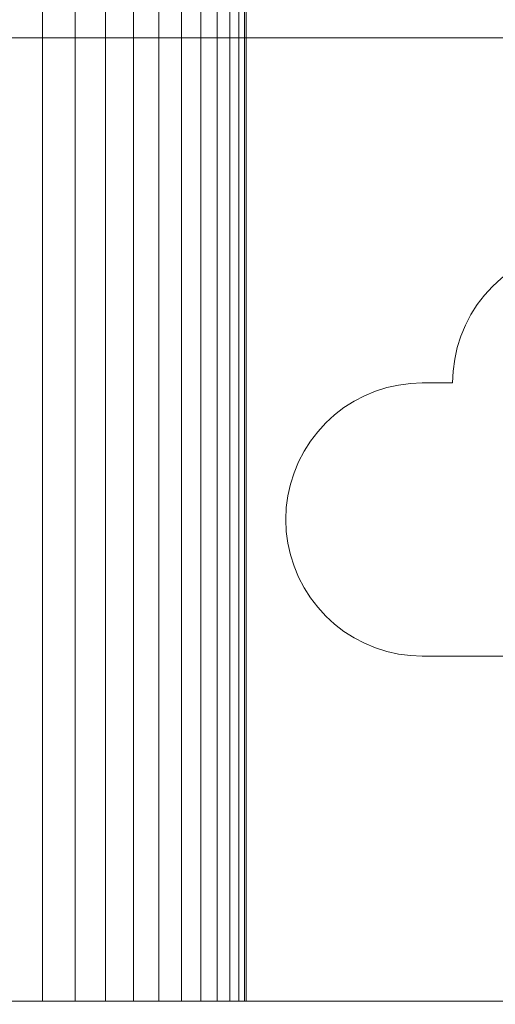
# Model space of a CAD drawing. Header units: inches. Extents: x -412 to -304, y -62 to 18.
# Tile 483 of 656: x -353.97 to -353.661, y -20.077 to -19.439. Entities that reach past the tile are written whole.
import ezdxf

# ---------------------------------------------------------------- set-up
doc = ezdxf.new("R2010")
doc.units = ezdxf.units.IN
doc.header["$LTSCALE"] = 32
doc.header["$MEASUREMENT"] = 0
for name, color, linetype, lineweight in [('Black', 7, 'Continuous', 18), ('Drawing', 7, 'Continuous', 18), ('Metal_Steel', 7, 'Continuous', 5), ('None', 7, 'Continuous', 18), ('SolidLine', 7, 'Continuous', 15), ('Wood_1-H', 7, 'Continuous', 13)]:
    doc.layers.add(name, color=color, linetype=linetype, lineweight=lineweight)

# ---------------------------------------------------------------- blocks, each defined once
blk = doc.blocks.new('Group-20')
at = {"layer": 'Black'}
for points in [[(-34.54794, 16.53613, 28.9791), (34.54794, 16.53613, 28.9791), (34.54794, -16.53613, 28.9791), (-34.54794, -16.53613, 28.9791)], [(-34.54794, 16.53613, 27.70079), (34.54794, 16.53613, 27.70079), (34.54794, -16.53613, 27.70079), (-34.54794, -16.53613, 27.70079)]]:
    blk.add_3dface(points, dxfattribs=at)
at = {"layer": 'Wood_1-H'}
for points in [[(-35.96494, 17.95313, 28.99879), (35.96494, 17.95313, 28.99879), (35.96494, -17.95313, 28.99879), (-35.96494, -17.95313, 28.99879)], [(-35.96494, 17.95313, 28.9791), (35.96494, 17.95313, 28.9791), (35.96494, -17.95313, 28.9791), (-35.96494, -17.95313, 28.9791)]]:
    blk.add_3dface(points, dxfattribs=at)
blk = doc.blocks.new('MpHtAdjTrough-1095 (3D)')
at = {"layer": 'Black'}
for points in [[(-17.3622, 7.15669, -4.03907), (17.3622, 7.15669, -4.03907), (17.3622, 2.59974, -4.03907), (-17.3622, 2.59974, -4.03907)], [(17.3622, 7.15669, -3.97923), (-17.3622, 7.15669, -3.97923), (-17.3622, 2.61996, -3.97923), (17.3622, 2.61996, -3.97923)]]:
    blk.add_3dface(points, dxfattribs=at)
blk = doc.blocks.new('MP-Hardwire (3D)')
at = {"layer": 'Black'}
for points, invisible_edges in [([(5.42778, 0.82644, -1.496), (5.42778, -0.47242, -1.496), (4.12724, -0.47242, -1.496), (4.12724, 0.51184, -1.496)], 10), ([(5.42778, -0.47242, -1.496), (5.42778, 0.82644, -1.496), (5.42778, 0.76766, -0.07874), (5.42778, -0.76778, -0.07874)], 10), ([(5.42778, 0.76766), (-6.89244, -0.27599), (-6.88472, -0.27565)], 9), ([(-6.79748, 0.34873), (-6.89244, -0.27599), (5.42778, 0.76766)], 11), ([(-6.88472, -0.27565), (5.66357, 0.31982), (5.66, 0.32668), (5.42778, 0.76766)], 13), ([(5.42778, 0.76766, -0.07874), (5.66772, -0.31342, -0.07874), (5.66357, -0.31994, -0.07874)], 9), ([(5.67765, -0.3016, -0.07874), (5.42778, 0.76766, -0.07874), (5.65305, 0.34873, -0.07874), (5.65472, 0.34119, -0.07874)], 11), ([(5.42778, 0.76766, -0.07874), (5.65704, -0.33394, -0.07874), (5.65472, -0.34131, -0.07874)], 9), ([(5.66357, -0.31994, -0.07874), (5.66, -0.3268, -0.07874), (5.42778, 0.76766, -0.07874)], 10), ([(5.42778, -0.76778, -0.07874), (5.42778, 0.76766, -0.07874), (5.65305, -0.34885, -0.07874), (5.65204, -0.35651, -0.07874)], 10), ([(5.66, -0.3268, -0.07874), (5.65704, -0.33394, -0.07874), (5.42778, 0.76766, -0.07874)], 10), ([(5.65472, -0.34131, -0.07874), (5.65305, -0.34885, -0.07874), (5.42778, 0.76766, -0.07874)], 10), ([(5.42778, 0.76766, -0.07874), (5.67765, -0.3016, -0.07874), (5.67243, -0.30729, -0.07874)], 9), ([(5.67243, -0.30729, -0.07874), (5.66772, -0.31342, -0.07874), (5.42778, 0.76766, -0.07874)], 10), ([(5.8915, -0.40986), (6.05278, 0.76766), (5.9161, 0.457), (5.91443, 0.44945)], 11), ([(6.05278, 0.76766), (5.8915, -0.40986), (5.89673, -0.41556)], 9), ([(5.89673, -0.41556), (5.90143, -0.42169), (6.05278, 0.76766)], 10), ([(6.05278, 0.76766), (5.90143, -0.42169), (5.90558, -0.42821)], 9), ([(5.90558, -0.42821), (5.90915, -0.43506), (6.05278, 0.76766)], 10), ([(5.90915, -0.43506), (5.91211, -0.4422), (6.05278, 0.76766)], 10), ([(6.05278, 0.76766), (5.91211, -0.4422), (5.91443, -0.44957)], 9), ([(5.91443, -0.44957), (5.9161, -0.45712), (6.05278, 0.76766)], 10), ([(6.05278, 0.76766, -0.07874), (6.05278, -0.76778, -0.07874), (5.9161, 0.457, -0.07874), (5.91711, 0.46466, -0.07874)], 10), ([(6.05278, -0.76778), (6.05278, 0.76766), (5.9161, -0.45712), (5.91711, -0.46478)], 10), ([(5.91443, 0.44945, -0.07874), (5.9161, 0.457, -0.07874), (6.05278, -0.76778, -0.07874)], 10), ([(5.91443, 0.44945), (5.91211, 0.44208), (5.8915, -0.40986)], 10), ([(6.05278, -0.76778, -0.07874), (5.91211, 0.44208, -0.07874), (5.91443, 0.44945, -0.07874)], 9), ([(5.8915, -0.40986), (5.91211, 0.44208), (5.90915, 0.43494)], 9), ([(5.90915, 0.43494, -0.07874), (5.91211, 0.44208, -0.07874), (6.05278, -0.76778, -0.07874)], 10), ([(5.90915, 0.43494), (5.90558, 0.42809), (5.8915, -0.40986)], 10), ([(5.90558, 0.42809, -0.07874), (5.90915, 0.43494, -0.07874), (6.05278, -0.76778, -0.07874)], 10), ([(5.90558, 0.42809), (5.90143, 0.42157), (5.8915, -0.40986)], 10), ([(6.05278, -0.76778, -0.07874), (5.90143, 0.42157, -0.07874), (5.90558, 0.42809, -0.07874)], 9), ([(5.8915, -0.40986), (5.90143, 0.42157), (5.89673, 0.41544)], 9), ([(5.89673, 0.41544, -0.07874), (5.90143, 0.42157, -0.07874), (6.05278, -0.76778, -0.07874)], 10), ([(6.05278, -0.76778, -0.07874), (5.8915, 0.40974, -0.07874), (5.89673, 0.41544, -0.07874)], 9), ([(5.89673, 0.41544), (5.8915, 0.40974), (5.8915, -0.40986)], 10), ([(5.8915, 0.40974, -0.07874), (5.82057, -0.3268, -0.07874), (5.82057, 0.32668, -0.07874), (5.82353, 0.33382, -0.07874)], 11), ([(5.82353, -0.33394, -0.07874), (5.82057, -0.3268, -0.07874), (5.8915, 0.40974, -0.07874)], 10), ([(5.8915, -0.40986), (5.8915, 0.40974), (5.82057, -0.3268), (5.82353, -0.33394)], 11), ([(5.82353, 0.33382), (5.82057, 0.32668), (5.82057, -0.3268), (5.8915, 0.40974)], 14), ([(5.8915, 0.40974, -0.07874), (5.8915, -0.40986, -0.07874), (5.82585, -0.34131, -0.07874), (5.82353, -0.33394, -0.07874)], 11), ([(5.8915, 0.40974, -0.07874), (5.91211, -0.4422, -0.07874), (5.90915, -0.43506, -0.07874)], 9), ([(5.90915, -0.43506, -0.07874), (5.90558, -0.42821, -0.07874), (5.8915, 0.40974, -0.07874)], 10), ([(5.90558, -0.42821, -0.07874), (5.90143, -0.42169, -0.07874), (5.8915, 0.40974, -0.07874)], 10), ([(5.8915, 0.40974, -0.07874), (6.05278, -0.76778, -0.07874), (5.9161, -0.45712, -0.07874), (5.91443, -0.44957, -0.07874)], 11), ([(5.91443, -0.44957, -0.07874), (5.91211, -0.4422, -0.07874), (5.8915, 0.40974, -0.07874)], 10), ([(5.8915, 0.40974, -0.07874), (5.90143, -0.42169, -0.07874), (5.89673, -0.41556, -0.07874)], 9), ([(5.89673, -0.41556, -0.07874), (5.8915, -0.40986, -0.07874), (5.8915, 0.40974, -0.07874)], 10), ([(5.65472, 0.34119, -0.07874), (5.65704, 0.33382, -0.07874), (5.67765, -0.3016, -0.07874)], 10), ([(5.67765, -0.3016, -0.07874), (5.65704, 0.33382, -0.07874), (5.66, 0.32668, -0.07874)], 9), ([(5.66, 0.32668, -0.07874), (5.66357, 0.31982, -0.07874), (5.67765, -0.3016, -0.07874)], 10), ([(5.817, 0.31982, -0.07874), (5.82057, 0.32668, -0.07874), (5.82057, -0.3268, -0.07874)], 10), ([(5.82057, -0.3268), (5.82057, 0.32668), (5.817, 0.31982)], 9), ([(-6.88472, -0.27565), (5.66772, 0.3133), (5.66357, 0.31982)], 9), ([(5.66357, 0.31982, -0.07874), (5.66772, 0.3133, -0.07874), (5.67765, -0.3016, -0.07874)], 10), ([(5.81285, 0.3133, -0.07874), (5.817, 0.31982, -0.07874), (5.82057, -0.3268, -0.07874)], 10), ([(5.82057, -0.3268), (5.817, 0.31982), (5.81285, 0.3133)], 9), ([(5.67243, 0.30717), (5.66772, 0.3133), (-6.88472, -0.27565)], 10), ([(5.67765, -0.3016, -0.07874), (5.66772, 0.3133, -0.07874), (5.67243, 0.30717, -0.07874)], 9), ([(5.80814, 0.30717, -0.07874), (5.81285, 0.3133, -0.07874), (5.82057, -0.3268, -0.07874)], 10), ([(5.82057, -0.3268), (5.81285, 0.3133), (5.80814, 0.30717)], 9), ([(-6.88472, -0.27565), (-6.87699, -0.27599), (5.67765, 0.30148), (5.67243, 0.30717)], 10), ([(5.67243, 0.30717, -0.07874), (5.67765, 0.30148, -0.07874), (5.67765, -0.3016, -0.07874)], 10), ([(5.82057, -0.3268, -0.07874), (5.80292, 0.30148, -0.07874), (5.80814, 0.30717, -0.07874)], 9), ([(5.80814, 0.30717), (5.80292, 0.30148), (5.82057, -0.3268)], 10), ([(-6.87699, -0.27599), (-6.86933, -0.277), (5.67765, 0.30148)], 10), ([(5.67765, 0.30148), (-6.86933, -0.277), (-6.86179, -0.27867)], 9), ([(5.67765, 0.30148), (-6.86179, -0.27867), (-6.85442, -0.28099)], 9), ([(-6.85442, -0.28099), (-6.84728, -0.28395), (5.67765, 0.30148)], 10), ([(-6.84728, -0.28395), (-6.84042, -0.28752), (5.67765, 0.30148)], 10), ([(5.67765, 0.30148), (-6.84042, -0.28752), (-6.83391, -0.29167)], 9), ([(5.67765, 0.30148), (-6.83391, -0.29167), (-6.82778, -0.29638)], 9), ([(-6.82778, -0.29638), (-6.82208, -0.3016), (5.67765, 0.30148)], 10), ([(5.67765, 0.30148), (-6.82208, -0.3016), (-6.81686, -0.30729)], 9), ([(-6.81686, -0.30729), (-6.81215, -0.31342), (5.67765, 0.30148)], 10), ([(5.67765, 0.30148), (-6.81215, -0.31342), (-6.808, -0.31994)], 9), ([(-6.808, -0.31994), (-6.80443, -0.3268), (5.67765, 0.30148)], 10), ([(-6.80443, -0.3268), (-6.80147, -0.33394), (5.67765, 0.30148)], 10), ([(5.67765, 0.30148), (-6.80147, -0.33394), (-6.79915, -0.34131)], 9), ([(-6.79915, -0.34131), (-6.79748, -0.34885), (5.67765, 0.30148)], 10), ([(5.67765, 0.30148), (-6.79748, -0.34885), (-6.79647, -0.35651)], 9), ([(-6.79647, -0.35651), (-6.79613, -0.36423), (5.67765, 0.30148)], 10), ([(5.68334, 0.29625), (5.67765, 0.30148), (-6.79613, -0.36423), (5.74028, -0.27565)], 14), ([(5.67765, -0.3016, -0.07874), (5.67765, 0.30148, -0.07874), (5.68334, 0.29625, -0.07874)], 9), ([(5.79722, 0.29625, -0.07874), (5.80292, 0.30148, -0.07874), (5.82057, -0.3268, -0.07874)], 10), ([(5.82057, -0.3268), (5.80292, 0.30148), (5.79722, 0.29625)], 9), ([(5.68334, 0.29625, -0.07874), (5.68948, 0.29155, -0.07874), (5.67765, -0.3016, -0.07874)], 10), ([(5.74028, -0.27565), (5.68948, 0.29155), (5.68334, 0.29625)], 9), ([(5.82057, -0.3268, -0.07874), (5.79109, 0.29155, -0.07874), (5.79722, 0.29625, -0.07874)], 9), ([(5.79722, 0.29625), (5.79109, 0.29155), (5.82057, -0.3268)], 10), ([(5.68948, 0.29155, -0.07874), (5.69599, 0.2874, -0.07874), (5.67765, -0.3016, -0.07874)], 10), ([(5.68334, -0.29638, -0.07874), (5.67765, -0.3016, -0.07874), (5.69599, 0.2874, -0.07874)], 10), ([(5.69599, 0.2874, -0.07874), (5.68948, -0.29167, -0.07874), (5.68334, -0.29638, -0.07874)], 9), ([(5.74028, -0.27565), (5.69599, 0.2874), (5.68948, 0.29155)], 9), ([(5.69599, 0.2874, -0.07874), (5.69599, -0.28752, -0.07874), (5.68948, -0.29167, -0.07874)], 9), ([(5.70285, -0.28395, -0.07874), (5.69599, 0.2874, -0.07874), (5.70285, 0.28383, -0.07874)], 9), ([(5.70285, -0.28395, -0.07874), (5.69599, -0.28752, -0.07874), (5.69599, 0.2874, -0.07874)], 10), ([(5.70285, 0.28383), (5.69599, 0.2874), (5.74028, -0.27565)], 10), ([(5.77772, 0.28383, -0.07874), (5.78458, 0.2874, -0.07874), (5.82057, -0.3268, -0.07874)], 10), ([(5.82057, -0.3268), (5.78458, 0.2874), (5.77772, 0.28383)], 9), ([(5.78458, 0.2874, -0.07874), (5.79109, 0.29155, -0.07874), (5.82057, -0.3268, -0.07874)], 10), ([(5.82057, -0.3268), (5.79109, 0.29155), (5.78458, 0.2874)], 9), ([(5.70285, -0.28395, -0.07874), (5.70285, 0.28383, -0.07874), (5.70999, 0.28087, -0.07874)], 9), ([(5.70999, 0.28087), (5.70285, 0.28383), (5.74028, -0.27565)], 10), ([(5.82057, -0.3268, -0.07874), (5.77058, 0.28087, -0.07874), (5.77772, 0.28383, -0.07874)], 9), ([(5.77772, 0.28383), (5.77058, 0.28087), (5.82057, -0.3268)], 10), ([(5.70999, 0.28087, -0.07874), (5.71736, 0.27855, -0.07874), (5.70285, -0.28395, -0.07874)], 10), ([(5.71736, 0.27855, -0.07874), (5.7249, 0.27688, -0.07874), (5.70285, -0.28395, -0.07874)], 10), ([(5.70999, -0.28099, -0.07874), (5.70285, -0.28395, -0.07874), (5.7249, 0.27688, -0.07874)], 10), ([(5.74028, -0.27565), (5.71736, 0.27855), (5.70999, 0.28087)], 9), ([(5.7249, 0.27688, -0.07874), (5.71736, -0.27867, -0.07874), (5.70999, -0.28099, -0.07874)], 9), ([(5.74028, -0.27565), (5.7249, 0.27688), (5.71736, 0.27855)], 9), ([(5.7249, 0.27688, -0.07874), (5.7249, -0.277, -0.07874), (5.71736, -0.27867, -0.07874)], 9), ([(5.7249, -0.277, -0.07874), (5.7249, 0.27688, -0.07874), (5.73256, 0.27587, -0.07874)], 9), ([(5.73256, 0.27587), (5.7249, 0.27688), (5.74028, -0.27565)], 10), ([(5.73256, -0.27599, -0.07874), (5.7249, -0.277, -0.07874), (5.73256, 0.27587, -0.07874)], 10), ([(5.73256, 0.27587, -0.07874), (5.74028, 0.27553, -0.07874), (5.74028, -0.27565, -0.07874), (5.73256, -0.27599, -0.07874)], 10), ([(5.74028, 0.27553), (5.73256, 0.27587), (5.74028, -0.27565)], 10), ([(5.74801, -0.27599, -0.07874), (5.74028, -0.27565, -0.07874), (5.74028, 0.27553, -0.07874), (5.74801, 0.27587, -0.07874)], 10), ([(5.74028, -0.27565), (5.74801, -0.27599), (5.74801, 0.27587), (5.74028, 0.27553)], 10), ([(5.77058, -0.28099, -0.07874), (5.74801, 0.27587, -0.07874), (5.75567, 0.27688, -0.07874)], 9), ([(5.75567, 0.27688), (5.74801, 0.27587), (5.77058, -0.28099)], 10), ([(5.74801, 0.27587, -0.07874), (5.75567, -0.277, -0.07874), (5.74801, -0.27599, -0.07874)], 9), ([(5.74801, 0.27587, -0.07874), (5.77058, -0.28099, -0.07874), (5.76321, -0.27867, -0.07874)], 9), ([(5.76321, -0.27867, -0.07874), (5.75567, -0.277, -0.07874), (5.74801, 0.27587, -0.07874)], 10), ([(5.74801, 0.27587), (5.75567, -0.277), (5.76321, -0.27867)], 9), ([(5.74801, -0.27599), (5.75567, -0.277), (5.74801, 0.27587)], 10), ([(5.76321, -0.27867), (5.77058, -0.28099), (5.74801, 0.27587)], 10), ([(5.77058, -0.28099, -0.07874), (5.75567, 0.27688, -0.07874), (5.76321, 0.27855, -0.07874)], 9), ([(5.76321, 0.27855), (5.75567, 0.27688), (5.77058, -0.28099)], 10), ([(5.76321, 0.27855, -0.07874), (5.77058, 0.28087, -0.07874), (5.77058, -0.28099, -0.07874)], 10), ([(5.77058, -0.28099), (5.77058, 0.28087), (5.76321, 0.27855)], 9), ([(5.77058, 0.28087, -0.07874), (5.80292, -0.3016, -0.07874), (5.79722, -0.29638, -0.07874)], 9), ([(5.77058, 0.28087, -0.07874), (5.81285, -0.31342, -0.07874), (5.80814, -0.30729, -0.07874)], 9), ([(5.77058, 0.28087, -0.07874), (5.79109, -0.29167, -0.07874), (5.78458, -0.28752, -0.07874)], 9), ([(5.80814, -0.30729, -0.07874), (5.80292, -0.3016, -0.07874), (5.77058, 0.28087, -0.07874)], 10), ([(5.77058, 0.28087, -0.07874), (5.82057, -0.3268, -0.07874), (5.817, -0.31994, -0.07874)], 9), ([(5.78458, -0.28752, -0.07874), (5.77772, -0.28395, -0.07874), (5.77058, 0.28087, -0.07874)], 10), ([(5.817, -0.31994, -0.07874), (5.81285, -0.31342, -0.07874), (5.77058, 0.28087, -0.07874)], 10), ([(5.79722, -0.29638, -0.07874), (5.79109, -0.29167, -0.07874), (5.77058, 0.28087, -0.07874)], 10), ([(5.77772, -0.28395, -0.07874), (5.77058, -0.28099, -0.07874), (5.77058, 0.28087, -0.07874)], 10), ([(5.77058, 0.28087), (5.80292, -0.3016), (5.80814, -0.30729)], 9), ([(5.80814, -0.30729), (5.81285, -0.31342), (5.77058, 0.28087)], 10), ([(5.77058, 0.28087), (5.79109, -0.29167), (5.79722, -0.29638)], 9), ([(5.79722, -0.29638), (5.80292, -0.3016), (5.77058, 0.28087)], 10), ([(5.77058, 0.28087), (5.77772, -0.28395), (5.78458, -0.28752)], 9), ([(5.81285, -0.31342), (5.817, -0.31994), (5.77058, 0.28087)], 10), ([(5.77058, 0.28087), (5.77058, -0.28099), (5.77772, -0.28395)], 9), ([(5.78458, -0.28752), (5.79109, -0.29167), (5.77058, 0.28087)], 10), ([(5.817, -0.31994), (5.82057, -0.3268), (5.77058, 0.28087)], 10), ([(5.73256, -0.27599), (5.74028, -0.27565), (-6.79613, -0.36423)], 10), ([(-6.79613, -0.36423), (5.7249, -0.277), (5.73256, -0.27599)], 9), ([(5.71736, -0.27867), (5.7249, -0.277), (-6.79613, -0.36423)], 10), ([(5.70999, -0.28099), (5.71736, -0.27867), (-6.79613, -0.36423)], 10), ([(-6.79613, -0.36423), (5.70285, -0.28395), (5.70999, -0.28099)], 9), ([(5.70285, -0.28395), (5.70285, -0.28395, -0.07874), (5.70999, -0.28099, -0.07874), (5.70999, -0.28099)], 5), ([(5.70999, -0.28099), (5.70999, -0.28099, -0.07874), (5.71736, -0.27867, -0.07874), (5.71736, -0.27867)], 5), ([(5.71736, -0.27867), (5.71736, -0.27867, -0.07874), (5.7249, -0.277, -0.07874), (5.7249, -0.277)], 5), ([(5.7249, -0.277), (5.7249, -0.277, -0.07874), (5.73256, -0.27599, -0.07874), (5.73256, -0.27599)], 5), ([(5.73256, -0.27599), (5.73256, -0.27599, -0.07874), (5.74028, -0.27565, -0.07874), (5.74028, -0.27565)], 5), ([(5.74028, -0.27565), (5.74028, -0.27565, -0.07874), (5.74801, -0.27599, -0.07874), (5.74801, -0.27599)], 5), ([(5.74801, -0.27599), (5.74801, -0.27599, -0.07874), (5.75567, -0.277, -0.07874), (5.75567, -0.277)], 5), ([(5.75567, -0.277), (5.75567, -0.277, -0.07874), (5.76321, -0.27867, -0.07874), (5.76321, -0.27867)], 5), ([(5.76321, -0.27867), (5.76321, -0.27867, -0.07874), (5.77058, -0.28099, -0.07874), (5.77058, -0.28099)], 5), ([(5.77058, -0.28099), (5.77058, -0.28099, -0.07874), (5.77772, -0.28395, -0.07874), (5.77772, -0.28395)], 5), ([(-6.79613, -0.36423), (5.69599, -0.28752), (5.70285, -0.28395)], 9), ([(5.69599, -0.28752), (5.69599, -0.28752, -0.07874), (5.70285, -0.28395, -0.07874), (5.70285, -0.28395)], 5), ([(5.77772, -0.28395), (5.77772, -0.28395, -0.07874), (5.78458, -0.28752, -0.07874), (5.78458, -0.28752)], 5), ([(5.68948, -0.29167), (5.69599, -0.28752), (-6.79613, -0.36423)], 10), ([(5.68334, -0.29638), (5.68948, -0.29167), (-6.79613, -0.36423)], 10), ([(5.68334, -0.29638), (5.68334, -0.29638, -0.07874), (5.68948, -0.29167, -0.07874), (5.68948, -0.29167)], 5), ([(5.68948, -0.29167), (5.68948, -0.29167, -0.07874), (5.69599, -0.28752, -0.07874), (5.69599, -0.28752)], 5), ([(5.78458, -0.28752), (5.78458, -0.28752, -0.07874), (5.79109, -0.29167, -0.07874), (5.79109, -0.29167)], 5), ([(5.79109, -0.29167), (5.79109, -0.29167, -0.07874), (5.79722, -0.29638, -0.07874), (5.79722, -0.29638)], 5), ([(-6.79613, -0.36423), (5.67765, -0.3016), (5.68334, -0.29638)], 9), ([(5.67765, -0.3016), (5.67765, -0.3016, -0.07874), (5.68334, -0.29638, -0.07874), (5.68334, -0.29638)], 5), ([(5.79722, -0.29638), (5.79722, -0.29638, -0.07874), (5.80292, -0.3016, -0.07874), (5.80292, -0.3016)], 5), ([(5.67243, -0.30729), (5.67765, -0.3016), (-6.79613, -0.36423)], 10), ([(5.67243, -0.30729), (5.67243, -0.30729, -0.07874), (5.67765, -0.3016, -0.07874), (5.67765, -0.3016)], 5), ([(5.80292, -0.3016), (5.80292, -0.3016, -0.07874), (5.80814, -0.30729, -0.07874), (5.80814, -0.30729)], 5), ([(-6.79613, -0.36423), (5.66772, -0.31342), (5.67243, -0.30729)], 9), ([(5.66772, -0.31342), (5.66772, -0.31342, -0.07874), (5.67243, -0.30729, -0.07874), (5.67243, -0.30729)], 5), ([(5.80814, -0.30729), (5.80814, -0.30729, -0.07874), (5.81285, -0.31342, -0.07874), (5.81285, -0.31342)], 5), ([(5.66357, -0.31994), (5.66772, -0.31342), (-6.79613, -0.36423)], 10), ([(5.66357, -0.31994), (5.66357, -0.31994, -0.07874), (5.66772, -0.31342, -0.07874), (5.66772, -0.31342)], 5), ([(5.81285, -0.31342), (5.81285, -0.31342, -0.07874), (5.817, -0.31994, -0.07874), (5.817, -0.31994)], 5), ([(-6.79613, -0.36423), (5.66, -0.3268), (5.66357, -0.31994)], 9), ([(5.66, -0.3268), (5.66, -0.3268, -0.07874), (5.66357, -0.31994, -0.07874), (5.66357, -0.31994)], 5), ([(5.817, -0.31994), (5.817, -0.31994, -0.07874), (5.82057, -0.3268, -0.07874), (5.82057, -0.3268)], 5), ([(-6.79613, -0.36423), (5.65704, -0.33394), (5.66, -0.3268)], 9), ([(5.65704, -0.33394), (5.65704, -0.33394, -0.07874), (5.66, -0.3268, -0.07874), (5.66, -0.3268)], 5), ([(5.82057, -0.3268), (5.82057, -0.3268, -0.07874), (5.82353, -0.33394, -0.07874), (5.82353, -0.33394)], 5), ([(5.65472, -0.34131), (5.65704, -0.33394), (-6.79613, -0.36423)], 10), ([(5.65472, -0.34131), (5.65472, -0.34131, -0.07874), (5.65704, -0.33394, -0.07874), (5.65704, -0.33394)], 5), ([(5.82353, -0.33394), (5.82353, -0.33394, -0.07874), (5.82585, -0.34131, -0.07874), (5.82585, -0.34131)], 5), ([(5.82353, -0.33394), (5.82585, -0.34131), (5.8915, -0.40986)], 10), ([(-6.79613, -0.36423), (5.65305, -0.34885), (5.65472, -0.34131)], 9), ([(5.65305, -0.34885), (5.65305, -0.34885, -0.07874), (5.65472, -0.34131, -0.07874), (5.65472, -0.34131)], 5), ([(5.82752, -0.34885, -0.07874), (5.82585, -0.34131, -0.07874), (5.8915, -0.40986, -0.07874)], 10), ([(5.82585, -0.34131), (5.82585, -0.34131, -0.07874), (5.82752, -0.34885, -0.07874), (5.82752, -0.34885)], 5), ([(5.8915, -0.40986), (5.82585, -0.34131), (5.82752, -0.34885)], 9), ([(5.65204, -0.35651), (5.65305, -0.34885), (-6.79613, -0.36423)], 10), ([(5.65204, -0.35651), (5.65204, -0.35651, -0.07874), (5.65305, -0.34885, -0.07874), (5.65305, -0.34885)], 5), ([(5.82752, -0.34885, -0.07874), (5.8915, -0.40986, -0.07874), (5.88581, -0.40464, -0.07874)], 9), ([(5.88581, -0.40464, -0.07874), (5.82853, -0.35651, -0.07874), (5.82752, -0.34885, -0.07874)], 9), ([(5.82752, -0.34885), (5.82752, -0.34885, -0.07874), (5.82853, -0.35651, -0.07874), (5.82853, -0.35651)], 5), ([(5.82752, -0.34885), (5.82853, -0.35651), (5.88581, -0.40464)], 10), ([(5.88581, -0.40464), (5.8915, -0.40986), (5.82752, -0.34885)], 10), ([(5.6517, -0.36423), (5.65204, -0.35651), (-6.79613, -0.36423)], 10), ([(5.65204, -0.35651, -0.07874), (5.6517, -0.36423, -0.07874), (5.42778, -0.76778, -0.07874)], 10), ([(5.6517, -0.36423), (5.6517, -0.36423, -0.07874), (5.65204, -0.35651, -0.07874), (5.65204, -0.35651)], 4), ([(5.82853, -0.35651, -0.07874), (5.85179, -0.38694, -0.07874), (5.84425, -0.38526, -0.07874)], 9), ([(5.84425, -0.38526, -0.07874), (5.83659, -0.38426, -0.07874), (5.82853, -0.35651, -0.07874)], 10), ([(5.82853, -0.35651, -0.07874), (5.8663, -0.39222, -0.07874), (5.85916, -0.38926, -0.07874)], 9), ([(5.85916, -0.38926, -0.07874), (5.85179, -0.38694, -0.07874), (5.82853, -0.35651, -0.07874)], 10), ([(5.82853, -0.35651, -0.07874), (5.87316, -0.39579, -0.07874), (5.8663, -0.39222, -0.07874)], 9), ([(5.82853, -0.35651, -0.07874), (5.88581, -0.40464, -0.07874), (5.87968, -0.39994, -0.07874)], 9), ([(5.87968, -0.39994, -0.07874), (5.87316, -0.39579, -0.07874), (5.82853, -0.35651, -0.07874)], 10), ([(5.82887, -0.36423, -0.07874), (5.82853, -0.35651, -0.07874), (5.83659, -0.38426, -0.07874)], 10), ([(5.82853, -0.35651), (5.82853, -0.35651, -0.07874), (5.82887, -0.36423, -0.07874), (5.82887, -0.36423)], 1), ([(5.82853, -0.35651), (5.83659, -0.38426), (5.84425, -0.38526)], 9), ([(5.83659, -0.38426), (5.82853, -0.35651), (5.82887, -0.36423)], 9), ([(5.82853, -0.35651), (5.85179, -0.38694), (5.85916, -0.38926)], 9), ([(5.84425, -0.38526), (5.85179, -0.38694), (5.82853, -0.35651)], 10), ([(5.82853, -0.35651), (5.87316, -0.39579), (5.87968, -0.39994)], 9), ([(5.85916, -0.38926), (5.8663, -0.39222), (5.82853, -0.35651)], 10), ([(5.8663, -0.39222), (5.87316, -0.39579), (5.82853, -0.35651)], 10), ([(5.87968, -0.39994), (5.88581, -0.40464), (5.82853, -0.35651)], 10), ([(-6.79613, -0.36423), (5.65204, -0.58849), (5.6517, -0.58077)], 9), ([(-6.79613, -0.36423), (5.65305, -0.59615), (5.65204, -0.58849)], 9), ([(5.6517, -0.58077), (5.6517, -0.36423), (-6.79613, -0.36423)], 10), ([(-6.79613, -0.36423), (5.42778, -0.76778), (5.65704, -0.61107), (5.65472, -0.6037)], 11), ([(5.65472, -0.6037), (5.65305, -0.59615), (-6.79613, -0.36423)], 10), ([(5.42778, -0.76778), (-6.79613, -0.36423), (-6.57222, -0.76778)], 11), ([(5.42778, -0.76778, -0.07874), (5.6517, -0.36423, -0.07874), (5.6517, -0.58077, -0.07874)], 9), ([(5.83659, -0.38426, -0.07874), (5.82887, -0.38392, -0.07874), (5.82887, -0.36423, -0.07874)], 8), ([(5.82887, -0.36423), (5.82887, -0.38392), (5.83659, -0.38426)], 8), ([(5.82887, -0.38392), (5.82887, -0.38392, -0.07874), (5.83659, -0.38426, -0.07874), (5.83659, -0.38426)], 4), ([(5.83659, -0.38426), (5.83659, -0.38426, -0.07874), (5.84425, -0.38526, -0.07874), (5.84425, -0.38526)], 5), ([(5.84425, -0.38526), (5.84425, -0.38526, -0.07874), (5.85179, -0.38694, -0.07874), (5.85179, -0.38694)], 5), ([(5.85179, -0.38694), (5.85179, -0.38694, -0.07874), (5.85916, -0.38926, -0.07874), (5.85916, -0.38926)], 5), ([(5.85916, -0.38926), (5.85916, -0.38926, -0.07874), (5.8663, -0.39222, -0.07874), (5.8663, -0.39222)], 5), ([(5.8663, -0.39222), (5.8663, -0.39222, -0.07874), (5.87316, -0.39579, -0.07874), (5.87316, -0.39579)], 5), ([(5.87316, -0.39579), (5.87316, -0.39579, -0.07874), (5.87968, -0.39994, -0.07874), (5.87968, -0.39994)], 5), ([(5.87968, -0.39994), (5.87968, -0.39994, -0.07874), (5.88581, -0.40464, -0.07874), (5.88581, -0.40464)], 5), ([(5.88581, -0.40464), (5.88581, -0.40464, -0.07874), (5.8915, -0.40986, -0.07874), (5.8915, -0.40986)], 5), ([(5.8915, -0.40986), (5.8915, -0.40986, -0.07874), (5.89673, -0.41556, -0.07874), (5.89673, -0.41556)], 5)]:
    blk.add_3dface(points, dxfattribs=dict(at, invisible_edges=invisible_edges))
for points in [[(6.05278, -0.76778), (6.05278, -0.76778, -0.07874), (6.05278, 0.76766, -0.07874), (6.05278, 0.76766)], [(5.6517, -0.36423), (5.6517, -0.58077), (5.6517, -0.58077, -0.07874), (5.6517, -0.36423, -0.07874)], [(5.82887, -0.38392), (5.82887, -0.36423), (5.82887, -0.36423, -0.07874), (5.82887, -0.38392, -0.07874)]]:
    blk.add_3dface(points, dxfattribs=at)
at = {"layer": 'Metal_Steel'}
for points, invisible_edges in [([(5.42778, -0.15866, -0.29425), (5.42778, 0.02444, -0.2387), (5.42778, 0.15854, -0.29425), (5.42778, -0.15866, -0.29425)], 15), ([(5.42778, -0.24526, -0.53627), (5.42778, -0.15866, -0.29425), (5.42778, 0.15854, -0.29425), (5.42778, -0.24526, -0.53627)], 15), ([(5.42778, -0.24526, -0.53627), (5.42778, 0.15854, -0.29425), (5.42778, 0.02444, -0.7363), (5.42778, -0.24526, -0.53627)], 15), ([(5.42778, -0.15866, -0.29425), (5.42778, 0.02444, -0.2387), (5.42778, 0.15854, -0.29425), (5.42778, -0.15866, -0.29425)], 15), ([(5.42778, -0.24526, -0.53627), (5.42778, -0.15866, -0.29425), (5.42778, 0.15854, -0.29425), (5.42778, -0.24526, -0.53627)], 15), ([(5.42778, -0.24526, -0.53627), (5.42778, 0.15854, -0.29425), (5.42778, 0.02444, -0.7363), (5.42778, -0.24526, -0.53627)], 15), ([(5.42778, 0.02444, -0.7363), (5.42778, -0.09573, -0.71847), (5.42778, -0.15866, -0.68075), (5.42778, 0.02444, -0.7363)], 15), ([(5.42778, -0.15866, -0.29425), (5.42778, -0.09573, -0.25653), (5.42778, 0.02444, -0.2387), (5.42778, -0.15866, -0.29425)], 15), ([(5.42778, 0.02444, -0.7363), (5.42778, -0.15866, -0.68075), (5.42778, -0.24526, -0.53627), (5.42778, 0.02444, -0.7363)], 15), ([(5.42778, 0.02444, -0.7363), (5.42778, -0.09573, -0.71847), (5.42778, -0.15866, -0.68075), (5.42778, 0.02444, -0.7363)], 15), ([(5.42778, -0.15866, -0.29425), (5.42778, -0.09573, -0.25653), (5.42778, 0.02444, -0.2387), (5.42778, -0.15866, -0.29425)], 15), ([(5.42778, 0.02444, -0.7363), (5.42778, -0.15866, -0.68075), (5.42778, -0.24526, -0.53627), (5.42778, 0.02444, -0.7363)], 15), ([(5.42778, -0.09573, -0.71847), (5.42778, -0.11791, -0.70798), (5.42778, -0.15866, -0.68075), (5.42778, -0.09573, -0.71847)], 14), ([(5.42778, -0.15866, -0.29425), (5.42778, -0.11791, -0.26702), (5.42778, -0.09573, -0.25653), (5.42778, -0.15866, -0.29425)], 13), ([(5.42778, -0.09573, -0.71847), (5.42778, -0.11791, -0.70798), (5.42778, -0.15866, -0.68075), (5.42778, -0.09573, -0.71847)], 14), ([(5.42778, -0.15866, -0.29425), (5.42778, -0.11791, -0.26702), (5.42778, -0.09573, -0.25653), (5.42778, -0.15866, -0.29425)], 13), ([(5.42778, -0.11791, -0.70798), (5.42778, -0.13895, -0.69537), (5.42778, -0.15866, -0.68075), (5.42778, -0.11791, -0.70798)], 12), ([(5.42778, -0.15866, -0.29425), (5.42778, -0.13895, -0.27963), (5.42778, -0.11791, -0.26702), (5.42778, -0.15866, -0.29425)], 12), ([(5.42778, -0.11791, -0.70798), (5.42778, -0.13895, -0.69537), (5.42778, -0.15866, -0.68075), (5.42778, -0.11791, -0.70798)], 12), ([(5.42778, -0.15866, -0.29425), (5.42778, -0.13895, -0.27963), (5.42778, -0.11791, -0.26702), (5.42778, -0.15866, -0.29425)], 12), ([(5.42778, -0.15866, -0.68075), (5.42778, -0.17684, -0.66428), (5.42778, -0.19331, -0.6461), (5.42778, -0.15866, -0.68075)], 12), ([(5.42778, -0.19331, -0.3289), (5.42778, -0.17684, -0.31072), (5.42778, -0.15866, -0.29425), (5.42778, -0.19331, -0.3289)], 12), ([(5.42778, -0.22054, -0.36965), (5.42778, -0.19331, -0.3289), (5.42778, -0.15866, -0.29425), (5.42778, -0.22054, -0.36965)], 15), ([(5.42778, -0.15866, -0.68075), (5.42778, -0.19331, -0.6461), (5.42778, -0.22054, -0.60535), (5.42778, -0.15866, -0.68075)], 15), ([(5.42778, -0.24526, -0.43873), (5.42778, -0.22054, -0.36965), (5.42778, -0.15866, -0.29425), (5.42778, -0.24526, -0.43873)], 15), ([(5.42778, -0.15866, -0.68075), (5.42778, -0.22054, -0.60535), (5.42778, -0.24526, -0.53627), (5.42778, -0.15866, -0.68075)], 15), ([(5.42778, -0.24526, -0.53627), (5.42778, -0.24526, -0.43873), (5.42778, -0.15866, -0.29425), (5.42778, -0.24526, -0.53627)], 15), ([(5.42778, -0.15866, -0.68075), (5.42778, -0.17684, -0.66428), (5.42778, -0.19331, -0.6461), (5.42778, -0.15866, -0.68075)], 12), ([(5.42778, -0.19331, -0.3289), (5.42778, -0.17684, -0.31072), (5.42778, -0.15866, -0.29425), (5.42778, -0.19331, -0.3289)], 12), ([(5.42778, -0.22054, -0.36965), (5.42778, -0.19331, -0.3289), (5.42778, -0.15866, -0.29425), (5.42778, -0.22054, -0.36965)], 15), ([(5.42778, -0.15866, -0.68075), (5.42778, -0.19331, -0.6461), (5.42778, -0.22054, -0.60535), (5.42778, -0.15866, -0.68075)], 15), ([(5.42778, -0.24526, -0.43873), (5.42778, -0.22054, -0.36965), (5.42778, -0.15866, -0.29425), (5.42778, -0.24526, -0.43873)], 15), ([(5.42778, -0.15866, -0.68075), (5.42778, -0.22054, -0.60535), (5.42778, -0.24526, -0.53627), (5.42778, -0.15866, -0.68075)], 15), ([(5.42778, -0.24526, -0.53627), (5.42778, -0.24526, -0.43873), (5.42778, -0.15866, -0.29425), (5.42778, -0.24526, -0.53627)], 15), ([(5.42778, -0.22054, -0.36965), (5.42778, -0.20793, -0.34861), (5.42778, -0.19331, -0.3289), (5.42778, -0.22054, -0.36965)], 12), ([(5.42778, -0.19331, -0.6461), (5.42778, -0.20793, -0.62639), (5.42778, -0.22054, -0.60535), (5.42778, -0.19331, -0.6461)], 12), ([(5.42778, -0.22054, -0.36965), (5.42778, -0.20793, -0.34861), (5.42778, -0.19331, -0.3289), (5.42778, -0.22054, -0.36965)], 12), ([(5.42778, -0.19331, -0.6461), (5.42778, -0.20793, -0.62639), (5.42778, -0.22054, -0.60535), (5.42778, -0.19331, -0.6461)], 12), ([(5.42778, -0.22054, -0.60535), (5.42778, -0.23103, -0.58317), (5.42778, -0.24526, -0.53627), (5.42778, -0.22054, -0.60535)], 14), ([(5.42778, -0.24526, -0.43873), (5.42778, -0.23103, -0.39183), (5.42778, -0.22054, -0.36965), (5.42778, -0.24526, -0.43873)], 13), ([(5.42778, -0.22054, -0.60535), (5.42778, -0.23103, -0.58317), (5.42778, -0.24526, -0.53627), (5.42778, -0.22054, -0.60535)], 14), ([(5.42778, -0.24526, -0.43873), (5.42778, -0.23103, -0.39183), (5.42778, -0.22054, -0.36965), (5.42778, -0.24526, -0.43873)], 13), ([(5.42778, -0.23103, -0.58317), (5.42778, -0.2393, -0.56007), (5.42778, -0.24526, -0.53627), (5.42778, -0.23103, -0.58317)], 12), ([(5.42778, -0.24526, -0.43873), (5.42778, -0.2393, -0.41493), (5.42778, -0.23103, -0.39183), (5.42778, -0.24526, -0.43873)], 12), ([(5.42778, -0.23103, -0.58317), (5.42778, -0.2393, -0.56007), (5.42778, -0.24526, -0.53627), (5.42778, -0.23103, -0.58317)], 12), ([(5.42778, -0.24526, -0.43873), (5.42778, -0.2393, -0.41493), (5.42778, -0.23103, -0.39183), (5.42778, -0.24526, -0.43873)], 12), ([(5.42778, -0.24526, -0.53627), (5.42778, -0.24886, -0.512), (5.42778, -0.25006, -0.4875), (5.42778, -0.24526, -0.53627)], 12), ([(5.42778, -0.25006, -0.4875), (5.42778, -0.24886, -0.463), (5.42778, -0.24526, -0.43873), (5.42778, -0.25006, -0.4875)], 12), ([(5.42778, -0.24526, -0.53627), (5.42778, -0.25006, -0.4875), (5.42778, -0.24526, -0.43873), (5.42778, -0.24526, -0.53627)], 15), ([(5.42778, -0.24526, -0.53627), (5.42778, -0.24886, -0.512), (5.42778, -0.25006, -0.4875), (5.42778, -0.24526, -0.53627)], 12), ([(5.42778, -0.25006, -0.4875), (5.42778, -0.24886, -0.463), (5.42778, -0.24526, -0.43873), (5.42778, -0.25006, -0.4875)], 12), ([(5.42778, -0.24526, -0.53627), (5.42778, -0.25006, -0.4875), (5.42778, -0.24526, -0.43873), (5.42778, -0.24526, -0.53627)], 15)]:
    blk.add_3dface(points, dxfattribs=dict(at, invisible_edges=invisible_edges))
for points in [[(14.42778, -0.11791, -0.70798), (5.42778, -0.11791, -0.70798), (5.42778, -0.09573, -0.71847), (14.42778, -0.09573, -0.71847)], [(14.42778, -0.09573, -0.25653), (5.42778, -0.09573, -0.25653), (5.42778, -0.11791, -0.26702), (14.42778, -0.11791, -0.26702)], [(14.42778, -0.11791, -0.70798), (5.42778, -0.11791, -0.70798), (5.42778, -0.09573, -0.71847), (14.42778, -0.09573, -0.71847)], [(14.42778, -0.09573, -0.25653), (5.42778, -0.09573, -0.25653), (5.42778, -0.11791, -0.26702), (14.42778, -0.11791, -0.26702)], [(14.42778, -0.13895, -0.69537), (5.42778, -0.13895, -0.69537), (5.42778, -0.11791, -0.70798), (14.42778, -0.11791, -0.70798)], [(14.42778, -0.11791, -0.26702), (5.42778, -0.11791, -0.26702), (5.42778, -0.13895, -0.27963), (14.42778, -0.13895, -0.27963)], [(14.42778, -0.13895, -0.69537), (5.42778, -0.13895, -0.69537), (5.42778, -0.11791, -0.70798), (14.42778, -0.11791, -0.70798)], [(14.42778, -0.11791, -0.26702), (5.42778, -0.11791, -0.26702), (5.42778, -0.13895, -0.27963), (14.42778, -0.13895, -0.27963)], [(14.42778, -0.15866, -0.68075), (5.42778, -0.15866, -0.68075), (5.42778, -0.13895, -0.69537), (14.42778, -0.13895, -0.69537)], [(14.42778, -0.13895, -0.27963), (5.42778, -0.13895, -0.27963), (5.42778, -0.15866, -0.29425), (14.42778, -0.15866, -0.29425)], [(14.42778, -0.15866, -0.68075), (5.42778, -0.15866, -0.68075), (5.42778, -0.13895, -0.69537), (14.42778, -0.13895, -0.69537)], [(14.42778, -0.13895, -0.27963), (5.42778, -0.13895, -0.27963), (5.42778, -0.15866, -0.29425), (14.42778, -0.15866, -0.29425)], [(14.42778, -0.17684, -0.66428), (5.42778, -0.17684, -0.66428), (5.42778, -0.15866, -0.68075), (14.42778, -0.15866, -0.68075)], [(14.42778, -0.15866, -0.29425), (5.42778, -0.15866, -0.29425), (5.42778, -0.17684, -0.31072), (14.42778, -0.17684, -0.31072)], [(14.42778, -0.17684, -0.66428), (5.42778, -0.17684, -0.66428), (5.42778, -0.15866, -0.68075), (14.42778, -0.15866, -0.68075)], [(14.42778, -0.15866, -0.29425), (5.42778, -0.15866, -0.29425), (5.42778, -0.17684, -0.31072), (14.42778, -0.17684, -0.31072)], [(14.42778, -0.19331, -0.6461), (5.42778, -0.19331, -0.6461), (5.42778, -0.17684, -0.66428), (14.42778, -0.17684, -0.66428)], [(14.42778, -0.17684, -0.31072), (5.42778, -0.17684, -0.31072), (5.42778, -0.19331, -0.3289), (14.42778, -0.19331, -0.3289)], [(14.42778, -0.19331, -0.6461), (5.42778, -0.19331, -0.6461), (5.42778, -0.17684, -0.66428), (14.42778, -0.17684, -0.66428)], [(14.42778, -0.17684, -0.31072), (5.42778, -0.17684, -0.31072), (5.42778, -0.19331, -0.3289), (14.42778, -0.19331, -0.3289)], [(14.42778, -0.20793, -0.62639), (5.42778, -0.20793, -0.62639), (5.42778, -0.19331, -0.6461), (14.42778, -0.19331, -0.6461)], [(14.42778, -0.19331, -0.3289), (5.42778, -0.19331, -0.3289), (5.42778, -0.20793, -0.34861), (14.42778, -0.20793, -0.34861)], [(14.42778, -0.20793, -0.62639), (5.42778, -0.20793, -0.62639), (5.42778, -0.19331, -0.6461), (14.42778, -0.19331, -0.6461)], [(14.42778, -0.19331, -0.3289), (5.42778, -0.19331, -0.3289), (5.42778, -0.20793, -0.34861), (14.42778, -0.20793, -0.34861)], [(14.42778, -0.22054, -0.60535), (5.42778, -0.22054, -0.60535), (5.42778, -0.20793, -0.62639), (14.42778, -0.20793, -0.62639)], [(14.42778, -0.20793, -0.34861), (5.42778, -0.20793, -0.34861), (5.42778, -0.22054, -0.36965), (14.42778, -0.22054, -0.36965)], [(14.42778, -0.22054, -0.60535), (5.42778, -0.22054, -0.60535), (5.42778, -0.20793, -0.62639), (14.42778, -0.20793, -0.62639)], [(14.42778, -0.20793, -0.34861), (5.42778, -0.20793, -0.34861), (5.42778, -0.22054, -0.36965), (14.42778, -0.22054, -0.36965)], [(14.42778, -0.23103, -0.58317), (5.42778, -0.23103, -0.58317), (5.42778, -0.22054, -0.60535), (14.42778, -0.22054, -0.60535)], [(14.42778, -0.22054, -0.36965), (5.42778, -0.22054, -0.36965), (5.42778, -0.23103, -0.39183), (14.42778, -0.23103, -0.39183)], [(14.42778, -0.23103, -0.58317), (5.42778, -0.23103, -0.58317), (5.42778, -0.22054, -0.60535), (14.42778, -0.22054, -0.60535)], [(14.42778, -0.22054, -0.36965), (5.42778, -0.22054, -0.36965), (5.42778, -0.23103, -0.39183), (14.42778, -0.23103, -0.39183)], [(14.42778, -0.2393, -0.56007), (5.42778, -0.2393, -0.56007), (5.42778, -0.23103, -0.58317), (14.42778, -0.23103, -0.58317)], [(14.42778, -0.23103, -0.39183), (5.42778, -0.23103, -0.39183), (5.42778, -0.2393, -0.41493), (14.42778, -0.2393, -0.41493)], [(14.42778, -0.2393, -0.56007), (5.42778, -0.2393, -0.56007), (5.42778, -0.23103, -0.58317), (14.42778, -0.23103, -0.58317)], [(14.42778, -0.23103, -0.39183), (5.42778, -0.23103, -0.39183), (5.42778, -0.2393, -0.41493), (14.42778, -0.2393, -0.41493)], [(14.42778, -0.24526, -0.53627), (5.42778, -0.24526, -0.53627), (5.42778, -0.2393, -0.56007), (14.42778, -0.2393, -0.56007)], [(14.42778, -0.2393, -0.41493), (5.42778, -0.2393, -0.41493), (5.42778, -0.24526, -0.43873), (14.42778, -0.24526, -0.43873)], [(14.42778, -0.24526, -0.53627), (5.42778, -0.24526, -0.53627), (5.42778, -0.2393, -0.56007), (14.42778, -0.2393, -0.56007)], [(14.42778, -0.2393, -0.41493), (5.42778, -0.2393, -0.41493), (5.42778, -0.24526, -0.43873), (14.42778, -0.24526, -0.43873)], [(14.42778, -0.24886, -0.512), (5.42778, -0.24886, -0.512), (5.42778, -0.24526, -0.53627), (14.42778, -0.24526, -0.53627)], [(14.42778, -0.24526, -0.43873), (5.42778, -0.24526, -0.43873), (5.42778, -0.24886, -0.463), (14.42778, -0.24886, -0.463)], [(14.42778, -0.24886, -0.512), (5.42778, -0.24886, -0.512), (5.42778, -0.24526, -0.53627), (14.42778, -0.24526, -0.53627)], [(14.42778, -0.24526, -0.43873), (5.42778, -0.24526, -0.43873), (5.42778, -0.24886, -0.463), (14.42778, -0.24886, -0.463)], [(14.42778, -0.25006, -0.4875), (5.42778, -0.25006, -0.4875), (5.42778, -0.24886, -0.512), (14.42778, -0.24886, -0.512)], [(14.42778, -0.24886, -0.463), (5.42778, -0.24886, -0.463), (5.42778, -0.25006, -0.4875), (14.42778, -0.25006, -0.4875)], [(14.42778, -0.25006, -0.4875), (5.42778, -0.25006, -0.4875), (5.42778, -0.24886, -0.512), (14.42778, -0.24886, -0.512)], [(14.42778, -0.24886, -0.463), (5.42778, -0.24886, -0.463), (5.42778, -0.25006, -0.4875), (14.42778, -0.25006, -0.4875)]]:
    blk.add_3dface(points, dxfattribs=at)
blk = doc.blocks.new('Group-23')
at = {"layer": 'None'}
blk.add_blockref('Group-20', (0, 0), dxfattribs=at)
at = {"layer": 'SolidLine', "color": 7}
blk.add_blockref('MpHtAdjTrough-1095 (3D)', (0, 0, 27.70079), dxfattribs=at)
at = {"layer": 'SolidLine', "color": 7, "rotation": 180}
blk.add_blockref('MP-Hardwire (3D)', (0, 4, 27.70079), dxfattribs=at)
blk = doc.blocks.new('MP Ht Adju Rect Table (3D)')
at = {"layer": 'None'}
blk.add_blockref('Group-23', (0, 0), dxfattribs=at)
at = {"layer": 'Drawing', "color": 0, "flags": 1}
for tag in ['Tag', 'Catalog', 'Option1', 'Option2', 'Option3', 'Option4', 'Option5', 'Option6', 'Option7', 'Option8', 'Option9', 'Option10', 'Option11', 'Option12', 'Custom', 'FinishGroup', 'Discount', 'Item2', 'Item3', 'Item6', 'Item9', 'Item10', 'Item12', 'Item13', 'Item16', 'Item19', 'Item20', 'Item21', 'Item22', 'Item23', 'Item24', 'Item25', 'Item8', 'Item18', 'Item1', 'Item4', 'Item5', 'Item7', 'Item11', 'Item14', 'Item15', 'Item17']:
    blk.add_attdef(tag, (-16.60664, -46.53056), '', height=0.00709, dxfattribs=at)

msp = doc.modelspace()

# ---------------------------------------------------------------- block references
at = {"layer": 'Drawing', "rotation": 270}
msp.add_blockref('MP Ht Adju Rect Table (3D)', (-358.07283, -25.50309), dxfattribs=at)

doc.saveas('drawing.dxf')
